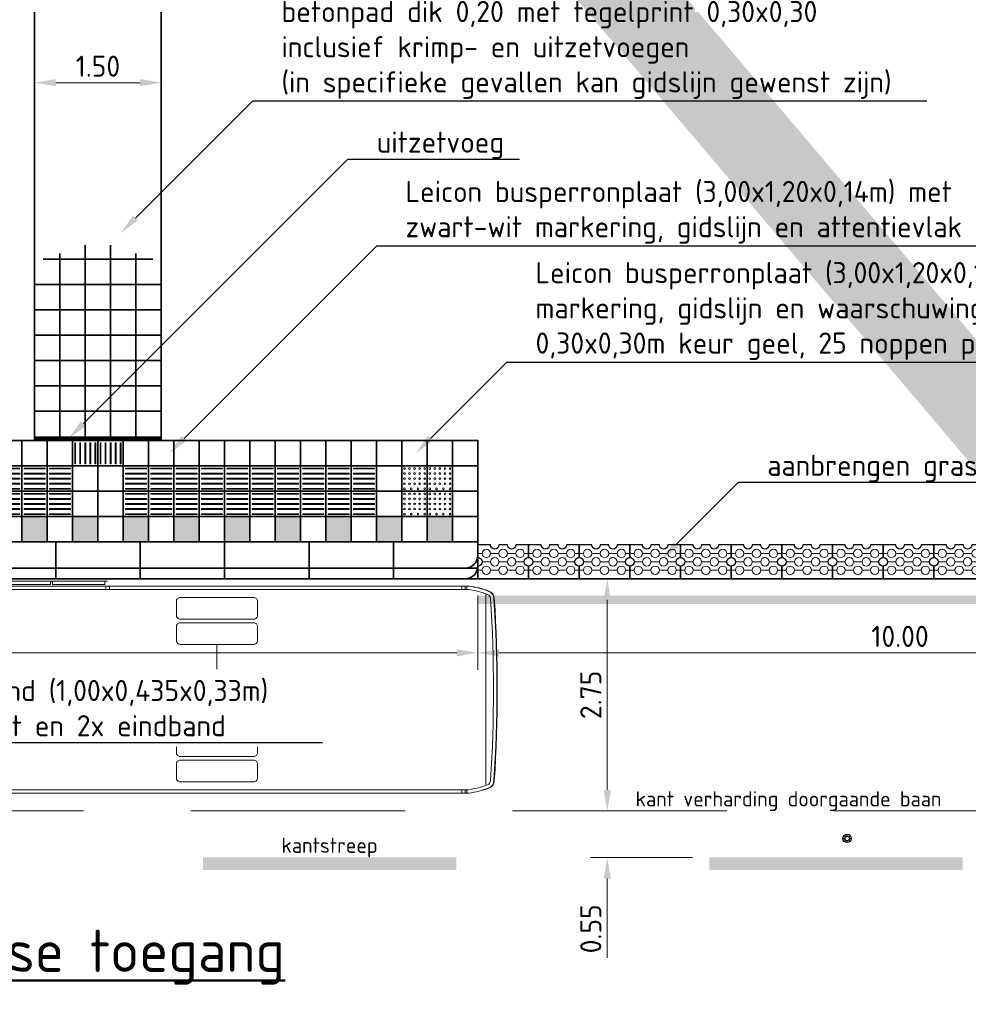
# Model space of a CAD drawing. Header units: metres. Extents: x -699 to 2316, y -1199 to 781.
# Tile 545 of 593: x 1168 to 1179, y -257 to -245. Entities that reach past the tile are written whole.
import ezdxf
from ezdxf import colors
from ezdxf.entities.mleader import LeaderData, LeaderLine
from ezdxf.enums import TextEntityAlignment as Align
from ezdxf.math import Vec2, Vec3

# ---------------------------------------------------------------- set-up
doc = ezdxf.new("R2010")
doc.units = ezdxf.units.M
doc.header["$PDMODE"] = 1
doc.linetypes.add('HIDDENX2', pattern=[19.05, 12.7, -6.35])
doc.linetypes.add('VW-3-3_STREEP', pattern=[6, 3, -3])
for name, color, linetype, lineweight in [('N-WA-IE-MEUBILAIR_WEGMEUBILAIR-S', 7, 'Continuous', 25), ('N-WE-VH-KANTOPSLUITING-G', 251, 'Continuous', 35), ('N-WE-VH-KANTOPSLUITING_ELEMENT_PERRONBAND-G', 252, 'Continuous', 35), ('N-WE-VH-KANTVERHARDING-G', 210, 'Continuous', 35), ('N-WE-VH-VERHARDING_BETON-G', 252, 'Continuous', 35), ('N-WE-VH-VERHARDING_TEGEL-G', 252, 'Continuous', 35), ('N-WE-VW-MARKERING_LANGS_STREEP_33-G', 7, 'VW-3-3_STREEP', 13), ('N-WE-VW-MARKERING_LANGS_STREEP_DOORGETROKKEN-G', 7, 'Continuous', 13), ('X-XX-AL-AANKLEDING-G', 7, 'Continuous', 35), ('X-XX-AL-M', 7, 'Continuous', 18), ('X-XX-AL-T18', 10, 'Continuous', 18), ('X-XX-AL-T25', 7, 'Continuous', 25), ('X-XX-AL-T50', 130, 'Continuous', 50)]:
    doc.layers.add(name, color=color, linetype=linetype, lineweight=lineweight)
doc.layers.add('X-XX-AL-TEKENBLAD_VIEWPORT-G', color=7, linetype='Continuous', lineweight=18, plot=False)
doc.styles.add('NLCS-ISO', font='NLCS-ISO.ttf')
doc.styles.add('NLCS-ISO-M100-T25', font='NLCS-ISO.ttf', dxfattribs={"height": 0.25})
doc.styles.add('NLCS-ISO-M100-T50', font='NLCS-ISO.ttf', dxfattribs={"height": 0.5})
doc.dimstyles.new('NLCS-M100-T25-PIJL_A_L2_H1', dxfattribs={"dimscale": 0.1, "dimtxt": 2.5, "dimasz": 2.5, "dimexe": 2, "dimexo": 2, "dimgap": 0.7, "dimtad": 1, "dimzin": 0, "dimdsep": 46, "dimtxsty": 'NLCS-ISO-M100-T25', "dimcen": 0, "dimdle": 2, "dimclrd": 256, "dimclre": 256, "dimclrt": 256, "dimadec": 1, "dimazin": 0, "dimtfac": 1, "dimtdec": 3, "dimtofl": 0, "dimtmove": 0, "dimatfit": 3, "dimfxl": 2, "dimtfillclr": 256, "dimtolj": 1, "dimtzin": 0, "dimlwd": -1, "dimlwe": -1, "dimarcsym": 0})

# ---------------------------------------------------------------- blocks, each defined once
blk = doc.blocks.new('bus12metertypetekening')
at = {"color": 253, "lineweight": 5}
for p, q in [((7.385, 1.284), (6.055, 1.284)), ((6.71, 1.284), (6.71, 1.244)), ((6.73, 1.284), (6.73, 1.244)), ((7.351, 1.244), (7.351, 1.284)), ((11.665, 1.225), (0.365, 1.225)), ((0.368, 1.185), (11.662, 1.185)), ((6.71, 1.244), (6.089, 1.244)), ((7.351, 1.244), (6.73, 1.244)), ((7.365, 1.185), (7.365, 1.225)), ((7.405, 1.185), (7.405, 1.225)), ((11.58, 1.225), (11.58, 1.185)), ((11.62, 1.225), (11.62, 1.185)), ((11.64, 1.225), (11.64, 1.185)), ((11.64, 1.185), (11.64, 1.185)), ((11.865, -1.125), (11.865, 1.125)), ((8.68, 0.536), (8.68, -0.536)), ((11.662, -1.185), (0.365, -1.185)), ((11.665, -1.225), (0.365, -1.225)), ((11.58, -1.225), (11.58, -1.185)), ((11.62, -1.225), (11.62, -1.185)), ((11.64, -1.225), (11.64, -1.185))]:
    blk.add_line(p, q, dxfattribs=at)
at = {"color": 253, "lineweight": 5, "flags": 128}
for points in [[(8.244, 0.835, -0.414214), (8.199, 0.88), (8.199, 1.046, -0.414214), (8.244, 1.091), (9.116, 1.091, -0.414214), (9.161, 1.046), (9.161, 0.88, -0.414214), (9.116, 0.835)], [(8.244, 0.536, -0.414214), (8.199, 0.581), (8.199, 0.747, -0.414214), (8.244, 0.792), (9.116, 0.792, -0.414214), (9.161, 0.747), (9.161, 0.581, -0.414214), (9.116, 0.536)], [(8.244, -0.536, 0.414214), (8.199, -0.581), (8.199, -0.747, 0.414214), (8.244, -0.792), (9.116, -0.792, 0.414214), (9.161, -0.747), (9.161, -0.581, 0.414214), (9.116, -0.536)], [(8.244, -0.835, 0.414214), (8.199, -0.88), (8.199, -1.046, 0.414214), (8.244, -1.091), (9.116, -1.091, 0.414214), (9.161, -1.046), (9.161, -0.88, 0.414214), (9.116, -0.835)]]:
    blk.add_lwpolyline(points, format="xyb", close=True, dxfattribs=at)
at = {"color": 253, "lineweight": 5}
for centre, radius, start, end in [((11.53, 0.234), 0.96, 68.2519, 82.0692), ((11.53, 0.234), 1, 68.3154, 82.2297), ((11.547, 0.232), 1, 69.3156, 83.2299), ((11.865, 1.074), 0.1, 3.7137, 69.4198), ((11.865, 1.075), 0.055, 3.7167, 68.2521), ((11.865, 1.075), 0.095, 3.7167, 68.2521), ((-4.68, 0), 16.635, 356.2863, 3.7137), ((-4.68, 0), 16.675, 356.2863, 3.7137), ((-4.68, 0), 16.68, 356.2863, 3.7137), ((11.53, -0.234), 0.96, 277.9308, 291.6845), ((11.53, -0.234), 1, 277.7703, 291.6845), ((11.865, -1.075), 0.055, 291.7482, 356.2834), ((11.865, -1.074), 0.1, 290.5802, 356.2863), ((11.865, -1.075), 0.095, 291.7482, 356.2834), ((11.547, -0.232), 1, 276.7701, 290.6844)]:
    blk.add_arc(centre, radius, start, end, dxfattribs=at)
blk = doc.blocks.new('*D2267')
at = {"layer": 'Defpoints', "color": 0, "transparency": 16777216}
for p in [(1161.099, -251.548), (1173.099, -251.983), (1173.099, -252.86)]:
    blk.add_point(p, dxfattribs=at)
at = {"layer": 'X-XX-AL-M', "transparency": 16777216}
for p, q in [((1161.099, -251.748), (1161.099, -253.06)), ((1173.099, -252.183), (1173.099, -253.06)), ((1161.349, -252.86), (1172.849, -252.86))]:
    blk.add_line(p, q, dxfattribs=at)
for points in [[(1161.349, -252.819), (1161.349, -252.902), (1161.099, -252.86)], [(1172.849, -252.819), (1172.849, -252.902), (1173.099, -252.86)]]:
    blk.add_solid(points, dxfattribs=at)
at = {"layer": 'X-XX-AL-M', "transparency": 16777216, "insert": (1166.099, -252.665), "char_height": 0.25, "attachment_point": 5, "style": 'NLCS-ISO-M100-T25'}
blk.add_mtext('\\A1;12.00', dxfattribs=at)
blk = doc.blocks.new('*D2269')
at = {"layer": 'Defpoints', "color": 0, "transparency": 16777216}
for p in [(1175.26, -251.983), (1174.632, -254.733), (1174.632, -254.733)]:
    blk.add_point(p, dxfattribs=at)
at = {"layer": 'X-XX-AL-M', "transparency": 16777216}
for p, q in [((1175.06, -251.983), (1174.432, -251.983)), ((1174.632, -252.233), (1174.632, -254.483))]:
    blk.add_line(p, q, dxfattribs=at)
for points in [[(1174.59, -252.233), (1174.674, -252.233), (1174.632, -251.983)], [(1174.59, -254.483), (1174.674, -254.483), (1174.632, -254.733)]]:
    blk.add_solid(points, dxfattribs=at)
at = {"layer": 'X-XX-AL-M', "transparency": 16777216, "insert": (1174.437, -253.358), "char_height": 0.25, "attachment_point": 5, "rotation": 90, "style": 'NLCS-ISO-M100-T25'}
blk.add_mtext('\\A1;2.75', dxfattribs=at)
blk = doc.blocks.new('*D2270')
at = {"layer": 'Defpoints', "color": 0, "transparency": 16777216}
for p in [(1174.632, -254.733), (1174.632, -255.283), (1175.842, -255.283)]:
    blk.add_point(p, dxfattribs=at)
at = {"layer": 'X-XX-AL-M', "transparency": 16777216}
for p, q in [((1174.632, -254.483), (1174.632, -254.233)), ((1175.642, -255.283), (1174.432, -255.283)), ((1174.632, -255.533), (1174.632, -256.473))]:
    blk.add_line(p, q, dxfattribs=at)
for points in [[(1174.59, -254.483), (1174.674, -254.483), (1174.632, -254.733)], [(1174.59, -255.533), (1174.674, -255.533), (1174.632, -255.283)]]:
    blk.add_solid(points, dxfattribs=at)
at = {"layer": 'X-XX-AL-M', "transparency": 16777216, "insert": (1174.437, -256.128), "char_height": 0.25, "attachment_point": 5, "rotation": 90, "style": 'NLCS-ISO-M100-T25'}
blk.add_mtext('\\A1;0.55', dxfattribs=at)
blk = doc.blocks.new('*D2272')
at = {"layer": 'Defpoints', "color": 0, "transparency": 16777216}
for p in [(1173.099, -251.983), (1183.099, -251.983), (1173.099, -252.86)]:
    blk.add_point(p, dxfattribs=at)
at = {"layer": 'X-XX-AL-M', "transparency": 16777216}
for p, q in [((1173.099, -252.183), (1173.099, -253.06)), ((1183.099, -252.183), (1183.099, -253.06)), ((1182.849, -252.86), (1173.349, -252.86))]:
    blk.add_line(p, q, dxfattribs=at)
for points in [[(1173.349, -252.819), (1173.349, -252.902), (1173.099, -252.86)], [(1182.849, -252.819), (1182.849, -252.902), (1183.099, -252.86)]]:
    blk.add_solid(points, dxfattribs=at)
at = {"layer": 'X-XX-AL-M', "transparency": 16777216, "insert": (1178.099, -252.665), "char_height": 0.25, "attachment_point": 5, "style": 'NLCS-ISO-M100-T25'}
blk.add_mtext('\\A1;10.00', dxfattribs=at)
blk = doc.blocks.new('GB-1rechtekant')
at = {"layer": 'N-WE-VH-KANTOPSLUITING-G', "lineweight": 5}
for p, q in [((0.1, 0.55), (0.1, 0.6)), ((0.3, 0.55), (0.3, 0.6)), ((0.2, 0.45), (0.2, 0.55)), ((0.1, 0.35), (0.1, 0.45)), ((0.2, 0.25), (0.2, 0.35)), ((0.3, 0.35), (0.3, 0.45)), ((0.1, 0.15), (0.1, 0.25)), ((0.3, 0.15), (0.3, 0.25)), ((0.2, 0.05), (0.2, 0.15)), ((0.1, 0), (0.1, 0.05)), ((0.3, 0), (0.3, 0.05))]:
    blk.add_line(p, q, dxfattribs=at)
at = {"layer": 'N-WE-VH-KANTOPSLUITING-G', "lineweight": 25}
blk.add_lwpolyline([(0, 0.6), (0, 0), (0.15, 0, -1), (0.25, 0), (0.4, 0), (0.4, 0.15, -1), (0.4, 0.25), (0.4, 0.35, -1), (0.4, 0.45), (0.4, 0.6), (0.25, 0.6, -1), (0.15, 0.6)], format="xyb", close=True, dxfattribs=at)
at = {"layer": 'N-WE-VH-KANTOPSLUITING-G', "lineweight": 5}
for centre in [(0.1, 0.5), (0.3, 0.5), (0.1, 0.3), (0.2, 0.4), (0.3, 0.3), (0.2, 0.2), (0.1, 0.1), (0.3, 0.1)]:
    blk.add_circle(centre, 0.05, dxfattribs=at)
blk = doc.blocks.new('SIE-WEG_GLASBOLREFLECTOR-SO')
for p, q in [((-0.375, 0), (-0.199, 0)), ((-0.141, 0.141), (-0.265, 0.265)), ((0, 0.2), (0, 0.375)), ((0.142, 0.141), (0.265, 0.265)), ((0.201, 0), (0.375, 0)), ((-0.265, -0.266), (-0.141, -0.141)), ((0, -0.375), (0, -0.2)), ((0.265, -0.266), (0.142, -0.142))]:
    blk.add_line(p, q)
for centre, radius in [((0, 0), 0.375), ((0.001, 0), 0.2)]:
    blk.add_circle(centre, radius)
blk = doc.blocks.new('glasbol')
at = {"layer": 'N-WA-IE-MEUBILAIR_WEGMEUBILAIR-S'}
blk.add_blockref('SIE-WEG_GLASBOLREFLECTOR-SO', (-0.001, 0), dxfattribs=at)
blk = doc.blocks.new('zwartwittegels')
at = {"layer": 'N-WE-VH-VERHARDING_TEGEL-G'}
blk.add_hatch(color=256, dxfattribs=at).paths.add_polyline_path([(-0.3, 0), (0, 0), (0, 0.3), (-0.3, 0.3)])
for points in [[(-0.3, 0), (0, 0), (0, 0.3), (-0.3, 0.3)], [(0, 0), (0.3, 0), (0.3, 0.3), (0, 0.3)]]:
    blk.add_lwpolyline(points, close=True)
blk = doc.blocks.new('tegelsgrijs')
for points in [[(-0.3, 0), (0, 0), (0, 0.3), (-0.3, 0.3)], [(0, 0), (0.3, 0), (0.3, 0.3), (0, 0.3)]]:
    blk.add_lwpolyline(points, close=True)
blk = doc.blocks.new('geleiderlijn')
for points in [[(0, 0), (0.3, 0), (0.3, 0.3), (0, 0.3)], [(0, -0.3), (0.3, -0.3), (0.3, 0), (0, 0)]]:
    blk.add_lwpolyline(points, close=True)
at = {"lineweight": 9}
for points in [[(0.025, 0.265), (0.275, 0.265), (0.275, 0.275), (0.025, 0.275)], [(0.025, 0.205), (0.275, 0.205), (0.275, 0.215), (0.025, 0.215)], [(0.025, 0.145), (0.275, 0.145), (0.275, 0.155), (0.025, 0.155)], [(0.025, 0.085), (0.275, 0.085), (0.275, 0.095), (0.025, 0.095)], [(0.025, 0.025), (0.275, 0.025), (0.275, 0.035), (0.025, 0.035)], [(0.025, -0.035), (0.275, -0.035), (0.275, -0.025), (0.025, -0.025)], [(0.025, -0.095), (0.275, -0.095), (0.275, -0.085), (0.025, -0.085)], [(0.025, -0.155), (0.275, -0.155), (0.275, -0.145), (0.025, -0.145)], [(0.025, -0.215), (0.275, -0.215), (0.275, -0.205), (0.025, -0.205)], [(0.025, -0.275), (0.275, -0.275), (0.275, -0.265), (0.025, -0.265)]]:
    blk.add_lwpolyline(points, close=True, dxfattribs=at)
blk = doc.blocks.new('waarschuwingsmarkering (horizontaal)')
for points in [[(-0.3, 0), (0, 0), (0, 0.3), (-0.3, 0.3)], [(0, 0), (0.3, 0), (0.3, 0.3), (0, 0.3)], [(-0.3, -0.3), (0, -0.3), (0, 0), (-0.3, 0)], [(0, -0.3), (0.3, -0.3), (0.3, 0), (0, 0)]]:
    blk.add_lwpolyline(points, close=True)
at = {"color": 8, "lineweight": 5}
for centre in [(-0.27, 0.27), (-0.21, 0.27), (-0.15, 0.27), (-0.09, 0.27), (-0.03, 0.27), (0.03, 0.27), (0.09, 0.27), (0.15, 0.27), (0.21, 0.27), (0.27, 0.27), (-0.27, 0.21), (-0.27, 0.15), (-0.21, 0.21), (-0.21, 0.15), (-0.15, 0.21), (-0.15, 0.15), (-0.09, 0.21), (-0.09, 0.15), (-0.03, 0.21), (-0.03, 0.15), (0.03, 0.21), (0.03, 0.15), (0.09, 0.21), (0.09, 0.15), (0.15, 0.21), (0.15, 0.15), (0.21, 0.21), (0.21, 0.15), (0.27, 0.21), (0.27, 0.15), (-0.27, 0.09), (-0.27, 0.03), (-0.21, 0.09), (-0.19, 0.03), (-0.15, 0.09), (-0.11, 0.03), (-0.09, 0.09), (-0.03, 0.09), (-0.03, 0.03), (0.03, 0.09), (0.03, 0.03), (0.09, 0.09), (0.11, 0.03), (0.15, 0.09), (0.19, 0.03), (0.21, 0.09), (0.27, 0.09), (0.27, 0.03), (-0.27, -0.03), (-0.27, -0.09), (-0.21, -0.03), (-0.21, -0.09), (-0.15, -0.03), (-0.15, -0.09), (-0.09, -0.03), (-0.09, -0.09), (-0.03, -0.03), (-0.03, -0.09), (0.03, -0.03), (0.03, -0.09), (0.09, -0.03), (0.09, -0.09), (0.15, -0.03), (0.15, -0.09), (0.21, -0.03), (0.21, -0.09), (0.27, -0.03), (0.27, -0.09), (-0.27, -0.15), (-0.27, -0.21), (-0.21, -0.15), (-0.21, -0.21), (-0.15, -0.15), (-0.15, -0.21), (-0.09, -0.15), (-0.09, -0.21), (-0.03, -0.15), (-0.03, -0.21), (0.03, -0.15), (0.03, -0.21), (0.09, -0.15), (0.09, -0.21), (0.15, -0.15), (0.15, -0.21), (0.21, -0.15), (0.21, -0.21), (0.27, -0.15), (0.27, -0.21), (-0.27, -0.27), (-0.19, -0.27), (-0.11, -0.27), (-0.03, -0.27), (0.03, -0.27), (0.11, -0.27), (0.19, -0.27), (0.27, -0.27)]:
    blk.add_circle(centre, 0.01, dxfattribs=at)
blk = doc.blocks.new('LPP_04')
at = {"layer": 'N-WE-VH-VERHARDING_TEGEL-G', "color": 7}
blk.add_lwpolyline([(0, 1.2), (3, 1.2), (3, 0), (0, 0)], close=True, dxfattribs=at)
at = {"layer": 'N-WE-VH-KANTOPSLUITING_ELEMENT_PERRONBAND-G', "lineweight": 9}
blk.add_blockref('waarschuwingsmarkering (horizontaal)', (2.4, 0.6), dxfattribs=at)
at = {"layer": 'N-WE-VH-VERHARDING_TEGEL-G'}
for name, p in [('tegelsgrijs', (0.3, 0.9)), ('tegelsgrijs', (0.9, 0.9)), ('tegelsgrijs', (1.5, 0.9)), ('tegelsgrijs', (2.1, 0.9)), ('tegelsgrijs', (2.7, 0.9)), ('zwartwittegels', (0.3, 0)), ('zwartwittegels', (0.9, 0)), ('zwartwittegels', (1.5, 0)), ('zwartwittegels', (2.1, 0)), ('zwartwittegels', (2.7, 0))]:
    blk.add_blockref(name, p, dxfattribs=at)
at = {"layer": 'N-WE-VH-VERHARDING_TEGEL-G', "xscale": -1}
for p in [(0.3, 0.6), (0.6, 0.6), (0.9, 0.6), (1.2, 0.6), (1.5, 0.6), (1.8, 0.6)]:
    blk.add_blockref('geleiderlijn', p, dxfattribs=at)
at = {"layer": 'N-WE-VH-VERHARDING_TEGEL-G', "rotation": 90}
for p in [(2.1, 0.6), (3, 0.6)]:
    blk.add_blockref('tegelsgrijs', p, dxfattribs=at)
blk = doc.blocks.new('LPP_05')
at = {"layer": 'N-WE-VH-VERHARDING_TEGEL-G', "color": 7}
blk.add_lwpolyline([(0, 1.2), (3, 1.2), (3, 0), (0, 0)], close=True, dxfattribs=at)
at = {"layer": 'N-WE-VH-VERHARDING_TEGEL-G'}
for name, p in [('tegelsgrijs', (0.3, 0.9)), ('tegelsgrijs', (0.9, 0.9)), ('tegelsgrijs', (2.1, 0.9)), ('tegelsgrijs', (2.7, 0.9)), ('tegelsgrijs', (1.5, 0.6)), ('tegelsgrijs', (1.5, 0.3)), ('zwartwittegels', (0.3, 0)), ('zwartwittegels', (0.9, 0)), ('zwartwittegels', (1.5, 0)), ('zwartwittegels', (2.1, 0)), ('zwartwittegels', (2.7, 0))]:
    blk.add_blockref(name, p, dxfattribs=at)
at = {"layer": 'N-WE-VH-VERHARDING_TEGEL-G', "xscale": -1, "rotation": 90}
blk.add_blockref('geleiderlijn', (1.5, 1.2), dxfattribs=at)
at = {"layer": 'N-WE-VH-VERHARDING_TEGEL-G', "xscale": -1}
for p in [(0.3, 0.6), (0.6, 0.6), (0.9, 0.6), (1.2, 0.6), (2.1, 0.6), (2.4, 0.6), (2.7, 0.6), (3, 0.6)]:
    blk.add_blockref('geleiderlijn', p, dxfattribs=at)
blk = doc.blocks.new('perron-05')
at = {"layer": 'N-WE-VH-KANTOPSLUITING-G'}
for p, q in [((7, 0.435), (7, 0)), ((8, 0.435), (8, 0)), ((9, 0.435), (9, 0)), ((10, 0.435), (10, 0)), ((11, 0.435), (11, 0)), ((12, 0.435), (12, 0)), ((12, 0.435), (12, 0)), ((12, 0.127), (0.15, 0.127)), ((12, 0), (0, 0))]:
    blk.add_line(p, q, dxfattribs=at)
blk.add_lwpolyline([(0, 0.435), (12, 0.435)], dxfattribs=at)
for centre in [(11.85, 0.277), (11.85, 0.15)]:
    blk.add_arc(centre, 0.15, 270, 0, dxfattribs=at)
for name, p in [('LPP_05', (6, 0.435)), ('LPP_04', (9, 0.435))]:
    blk.add_blockref(name, p)
blk = doc.blocks.new('*D2293')
at = {"layer": 'Defpoints', "color": 0, "transparency": 16777216}
for p in [(1167.849, -246.109), (1167.849, -246.109), (1169.349, -246.109)]:
    blk.add_point(p, dxfattribs=at)
at = {"layer": 'X-XX-AL-M', "transparency": 16777216}
blk.add_line((1169.099, -246.109), (1168.099, -246.109), dxfattribs=at)
for points in [[(1168.099, -246.067), (1168.099, -246.151), (1167.849, -246.109)], [(1169.099, -246.067), (1169.099, -246.151), (1169.349, -246.109)]]:
    blk.add_solid(points, dxfattribs=at)
at = {"layer": 'X-XX-AL-M', "transparency": 16777216, "insert": (1168.599, -245.914), "char_height": 0.25, "attachment_point": 5, "style": 'NLCS-ISO-M100-T25'}
blk.add_mtext('\\A1;1.50', dxfattribs=at)

msp = doc.modelspace()

# ---------------------------------------------------------------- linework, layer by layer
at = {"layer": 'N-WE-VH-KANTVERHARDING-G'}
msp.add_line((1159.0991, -251.9827), (1183.0991, -251.9827), dxfattribs=at)
at = {"layer": 'N-WE-VH-KANTVERHARDING-G', "color": 8, "linetype": 'HIDDENX2', "lineweight": 5, "ltscale": 0.2}
msp.add_line((1131.5991, -254.7327), (1205.0991, -254.7327), dxfattribs=at)
at = {"layer": 'N-WE-VH-VERHARDING_BETON-G'}
for p, q in [((1167.8491, -240.0545), (1167.8491, -250.3477)), ((1169.3491, -240.0545), (1169.3491, -250.3477)), ((1168.4491, -248.0317), (1168.4491, -250.3477)), ((1168.7491, -248.0317), (1168.7491, -250.3477)), ((1167.9491, -248.1977), (1169.2491, -248.1977)), ((1168.1491, -248.1317), (1168.1491, -250.3477)), ((1169.0491, -248.1317), (1169.0491, -250.3477)), ((1167.8491, -248.4977), (1169.3491, -248.4977)), ((1167.8491, -248.7977), (1169.3491, -248.7977)), ((1167.8491, -249.0977), (1169.3491, -249.0977)), ((1167.8491, -249.3977), (1169.3491, -249.3977)), ((1167.8491, -249.6977), (1169.3491, -249.6977)), ((1167.8491, -249.9977), (1169.3491, -249.9977))]:
    msp.add_line(p, q, dxfattribs=at)
at = {"layer": 'N-WE-VH-VERHARDING_BETON-G', "const_width": 0.05}
msp.add_lwpolyline([(1167.8491, -250.3227), (1169.3491, -250.3227)], dxfattribs=at)
at = {"layer": 'N-WE-VW-MARKERING_LANGS_STREEP_33-G', "color": 253, "linetype": 'Continuous'}
for points in [[(1169.842, -255.2827), (1172.842, -255.2827), (1169.842, -255.4327), (1172.842, -255.4327)], [(1175.842, -255.2827), (1178.842, -255.2827), (1175.842, -255.4327), (1178.842, -255.4327)]]:
    msp.add_solid(points, dxfattribs=at)
at = {"layer": 'N-WE-VW-MARKERING_LANGS_STREEP_DOORGETROKKEN-G', "color": 253, "const_width": 0.1}
msp.add_lwpolyline([(1173.0991, -252.2327), (1183.0836, -252.2327), (1202.2897, -254.6334)], dxfattribs=at)

# ---------------------------------------------------------------- block references
at = {"layer": 'N-WA-IE-MEUBILAIR_WEGMEUBILAIR-S', "xscale": 0.1333332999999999, "yscale": 0.1333332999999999, "zscale": 0.1333332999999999, "rotation": 0.1723155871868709}
msp.add_blockref('glasbol', (1177.4723, -255.0577), dxfattribs=at)
at = {"layer": 'N-WE-VH-KANTVERHARDING-G', "rotation": 90}
for p in [(1173.6991, -251.9827), (1174.2991, -251.9827), (1174.8991, -251.9827), (1175.4991, -251.9827), (1176.0991, -251.9827), (1176.6991, -251.9827), (1177.2991, -251.9827), (1177.8991, -251.9827), (1178.4991, -251.9827), (1179.0991, -251.9827)]:
    msp.add_blockref('GB-1rechtekant', p, dxfattribs=at)
at = {"layer": 'X-XX-AL-AANKLEDING-G'}
msp.add_blockref('bus12metertypetekening', (1161.3289, -253.2957), dxfattribs=at)

# ---------------------------------------------------------------- texts
at = {"layer": 'X-XX-AL-T18', "style": 'NLCS-ISO'}
msp.add_text('kant verharding doorgaande baan', height=0.18, dxfattribs=at).set_placement((1174.9668, -254.7327), align=Align.BOTTOM_LEFT)
msp.add_text('kantstreep', height=0.18, dxfattribs=at).set_placement((1171.342, -255.2827), align=Align.BOTTOM_CENTER)
at = {"layer": 'X-XX-AL-T50', "style": 'NLCS-ISO-M100-T50'}
msp.add_text('%%UPrincipe perron met haakse toegang', height=0.5, dxfattribs=at).set_placement((1159.9411, -256.6387))

# ---------------------------------------------------------------- dimensions: what is measured, and where the dimension line sits
at = {"layer": 'X-XX-AL-M'}
dim = msp.add_linear_dim(base=(1167.8491, -246.109), p1=(1169.3491, -246.109), p2=(1167.8491, -246.109), dimstyle='NLCS-M100-T25-PIJL_A_L2_H1', dxfattribs=at)
dim.commit()
dim.dimension.update_dxf_attribs({"geometry": '*D2293', "text_midpoint": (1168.5991, -245.914)})
for p1, picture, middle in [((1161.0991, -251.5477), '*D2267', (1166.0991, -252.8602)), ((1183.0991, -251.9827), '*D2272', (1178.0991, -252.8602))]:
    dim = msp.add_linear_dim(base=(1173.0991, -252.8602), p1=p1, p2=(1173.0991, -251.9827), dimstyle='NLCS-M100-T25-PIJL_A_L2_H1', dxfattribs=at)
    dim.commit()
    dim.dimension.update_dxf_attribs({"geometry": picture, "text_midpoint": middle, "dimtype": 160})
dim = msp.add_linear_dim(base=(1174.6322, -254.7327), p1=(1175.2604, -251.9827), p2=(1174.6322, -254.7327), angle=90, dimstyle='NLCS-M100-T25-PIJL_A_L2_H1', dxfattribs=at)
dim.commit()
dim.dimension.update_dxf_attribs({"geometry": '*D2269', "text_midpoint": (1174.4372, -253.3577)})
dim = msp.add_linear_dim(base=(1174.6322, -255.2827), p1=(1174.6322, -254.7327), p2=(1175.842, -255.2827), angle=90, dimstyle='NLCS-M100-T25-PIJL_A_L2_H1', dxfattribs=at)
dim.commit()
dim.dimension.update_dxf_attribs({"geometry": '*D2270', "text_midpoint": (1174.6322, -256.1277), "dimtype": 160})

# ---------------------------------------------------------------- leaders
at = {"layer": 'X-XX-AL-T25'}
ml = msp.add_multileader_mtext('Standard', dxfattribs=at)
ml.set_content('uitzetvoeg', color=256, style='NLCS-ISO-M100-T25')
ml.set_leader_properties(color=256, linetype='ByLayer', lineweight=-1)
ml.build(insert=Vec2(0, 0))
ml.multileader.update_dxf_attribs({"text_left_attachment_type": 5, "text_right_attachment_type": 5, "dogleg_length": 0.25, "arrow_head_size": 0.25})
ctx = ml.context
ctx.base_point, ctx.char_height, ctx.arrow_head_size, ctx.landing_gap_size, ctx.plane_origin = Vec3(1171.8105, -247.013), 0.25, 0.25, 0.09, Vec3(226.6662, -8.6229)
ctx.left_attachment, ctx.right_attachment = 5, 5
notes = []
notes.append((ctx, [(0, (1, 1, 0), (1171.5605, -247.013), (1, 0), 0.25, [(0, [(1168.2508, -250.3227)], 0, [])])]))
ctx.mtext.insert, ctx.mtext.flow_direction = Vec3(1171.9005, -246.688), 5
ml = msp.add_multileader_mtext('Standard', dxfattribs=at)
ml.set_content('Leicon busperronplaat (3,00x1,20x0,14m) met \\Pzwart-wit markering, gidslijn en attentievlak', color=256, style='NLCS-ISO-M100-T25')
ml.set_leader_properties(color=256, linetype='ByLayer', lineweight=-1)
ml.build(insert=Vec2(0, 0))
ml.multileader.update_dxf_attribs({"text_left_attachment_type": 5, "text_right_attachment_type": 5, "dogleg_length": 0.25, "arrow_head_size": 0.25})
ctx = ml.context
ctx.base_point, ctx.char_height, ctx.arrow_head_size, ctx.landing_gap_size, ctx.plane_origin = Vec3(1172.152, -248.0395), 0.25, 0.25, 0.09, Vec3(228.7538, -11.0723)
ctx.left_attachment, ctx.right_attachment = 5, 5
notes.append((ctx, [(0, (1, 1, 0), (1171.902, -248.0395), (1, 0), 0.25, [(0, [(1169.4438, -250.4977)], 0, [])])]))
ctx.mtext.insert, ctx.mtext.flow_direction = Vec3(1172.242, -247.2728), 5
ml = msp.add_multileader_mtext('Standard', dxfattribs=at)
ml.set_content('Leicon busperronplaat (3,00x1,20x0,14m) met zwart-wit\\Pmarkering, gidslijn en waarschuwingsmarkering: 4x tegel \\P0,30x0,30m keur geel, 25 noppen per tegel, recht patroon', color=256, style='NLCS-ISO-M100-T25')
ml.set_leader_properties(color=256, linetype='ByLayer', lineweight=-1)
ml.build(insert=Vec2(0, 0))
ml.multileader.update_dxf_attribs({"text_left_attachment_type": 5, "text_right_attachment_type": 5, "dogleg_length": 0.25, "arrow_head_size": 0.25})
ctx = ml.context
ctx.base_point, ctx.char_height, ctx.arrow_head_size, ctx.landing_gap_size, ctx.plane_origin = Vec3(1173.6918, -249.4169), 0.25, 0.25, 0.09, Vec3(231.2555, -11.4045)
ctx.left_attachment, ctx.right_attachment = 5, 5
notes.append((ctx, [(0, (1, 1, 0), (1173.4418, -249.4169), (1, 0), 0.25, [(0, [(1172.361, -250.4977)], 0, [])])]))
ctx.mtext.insert, ctx.mtext.flow_direction = Vec3(1173.7818, -248.2335), 5
ml = msp.add_multileader_mtext('Standard', dxfattribs=at)
ml.set_content('aanbrengen grasbetonstenen', color=256, style='NLCS-ISO-M100-T25')
ml.set_leader_properties(color=256, linetype='ByLayer', lineweight=-1)
ml.build(insert=Vec2(0, 0))
ml.multileader.update_dxf_attribs({"text_left_attachment_type": 5, "text_right_attachment_type": 5, "dogleg_length": 0.25, "arrow_head_size": 0.25})
ctx = ml.context
ctx.base_point, ctx.char_height, ctx.arrow_head_size, ctx.landing_gap_size, ctx.plane_origin = Vec3(1176.4366, -250.8394), 0.25, 0.25, 0.09, Vec3(233.6025, -8.8411)
ctx.left_attachment, ctx.right_attachment = 5, 5
notes.append((ctx, [(0, (1, 1, 0), (1176.1866, -250.8394), (1, 0), 0.25, [(0, [(1175.2681, -251.7578)], 0, [])])]))
ctx.mtext.insert, ctx.mtext.flow_direction = Vec3(1176.5266, -250.5144), 5
for ctx, leaders in notes:
    for number, flags, end, landing, length, lines in leaders:
        leader = LeaderData()
        leader.index, (leader.has_last_leader_line, leader.has_dogleg_vector, leader.attachment_direction) = number, flags
        leader.last_leader_point, leader.dogleg_vector, leader.dogleg_length = Vec3(end), Vec3(landing), length
        for number, points, colour, breaks in lines:
            line = LeaderLine()
            line.index, line.vertices, line.color, line.breaks = number, Vec3.list(points), colors.encode_raw_color(colour), breaks
            leader.lines.append(line)
        ctx.leaders.append(leader)

# ---------------------------------------------------------------- next in the draw order: leaders
ml = msp.add_multileader_mtext('Standard', dxfattribs=at)
ml.set_content('profil perronband (1,00x0,435x0,33m)\\P10x basiselement en 2x eindband', color=256, style='NLCS-ISO-M100-T25')
ml.set_leader_properties(color=256, linetype='ByLayer', lineweight=-1)
ml.build(insert=Vec2(0, 0))
ml.multileader.update_dxf_attribs({"text_left_attachment_type": 5, "text_right_attachment_type": 5, "dogleg_length": 0.25, "arrow_head_size": 0.25})
ctx = ml.context
ctx.base_point, ctx.char_height, ctx.arrow_head_size, ctx.landing_gap_size, ctx.plane_origin = Vec3(1165.1368, -253.9228), 0.25, 0.25, 0.09, Vec3(220.9967, -15.2288)
ctx.left_attachment, ctx.right_attachment = 5, 5
notes = []
notes.append((ctx, [(0, (1, 1, 0), (1164.8868, -253.9228), (1, 0), 0.25, [(0, [(1163.5842, -251.7268)], 0, [])])]))
ctx.mtext.insert, ctx.mtext.flow_direction = Vec3(1165.2268, -253.1812), 5
ctx.mtext.has_bg_fill, ctx.mtext.bg_color, ctx.mtext.bg_scale_factor, ctx.mtext.bg_transparency, ctx.mtext.use_window_bg_color = 1, -1027028792, 1.5, 0, 1
for ctx, leaders in notes:
    for number, flags, end, landing, length, lines in leaders:
        leader = LeaderData()
        leader.index, (leader.has_last_leader_line, leader.has_dogleg_vector, leader.attachment_direction) = number, flags
        leader.last_leader_point, leader.dogleg_vector, leader.dogleg_length = Vec3(end), Vec3(landing), length
        for number, points, colour, breaks in lines:
            line = LeaderLine()
            line.index, line.vertices, line.color, line.breaks = number, Vec3.list(points), colors.encode_raw_color(colour), breaks
            leader.lines.append(line)
        ctx.leaders.append(leader)

# ---------------------------------------------------------------- next in the draw order: linework, layer by layer
at = {"layer": 'X-XX-AL-TEKENBLAD_VIEWPORT-G', "color": 3, "const_width": 1}
msp.add_lwpolyline([(1113.6885, -172.9742), (1219.9582, -298.1762)], dxfattribs=at)

# ---------------------------------------------------------------- next in the draw order: block references
msp.add_blockref('perron-05', (1161.0991, -251.9827))

# ---------------------------------------------------------------- next in the draw order: leaders
at = {"layer": 'X-XX-AL-T25'}
ml = msp.add_multileader_mtext('Standard', dxfattribs=at)
ml.set_content('betonpad dik 0,20 met tegelprint 0,30x0,30\\Pinclusief krimp- en uitzetvoegen\\P(in specifieke gevallen kan gidslijn gewenst zijn)', color=256, style='NLCS-ISO-M100-T25')
ml.set_leader_properties(color=256, linetype='ByLayer', lineweight=-1)
ml.build(insert=Vec2(0, 0))
ml.multileader.update_dxf_attribs({"text_left_attachment_type": 5, "text_right_attachment_type": 5, "dogleg_length": 0.25, "arrow_head_size": 0.25})
ctx = ml.context
ctx.base_point, ctx.char_height, ctx.arrow_head_size, ctx.landing_gap_size, ctx.plane_origin = Vec3(1170.6825, -246.3249), 0.25, 0.25, 0.09, Vec3(227.5724, -7.6309)
ctx.left_attachment, ctx.right_attachment = 5, 5
notes = []
notes.append((ctx, [(0, (1, 1, 0), (1170.4325, -246.3249), (1, 0), 0.25, [(0, [(1168.8682, -247.8893)], 0, [])])]))
ctx.mtext.insert, ctx.mtext.flow_direction = Vec3(1170.7725, -245.1416), 5
for ctx, leaders in notes:
    for number, flags, end, landing, length, lines in leaders:
        leader = LeaderData()
        leader.index, (leader.has_last_leader_line, leader.has_dogleg_vector, leader.attachment_direction) = number, flags
        leader.last_leader_point, leader.dogleg_vector, leader.dogleg_length = Vec3(end), Vec3(landing), length
        for number, points, colour, breaks in lines:
            line = LeaderLine()
            line.index, line.vertices, line.color, line.breaks = number, Vec3.list(points), colors.encode_raw_color(colour), breaks
            leader.lines.append(line)
        ctx.leaders.append(leader)

doc.saveas('drawing.dxf')
